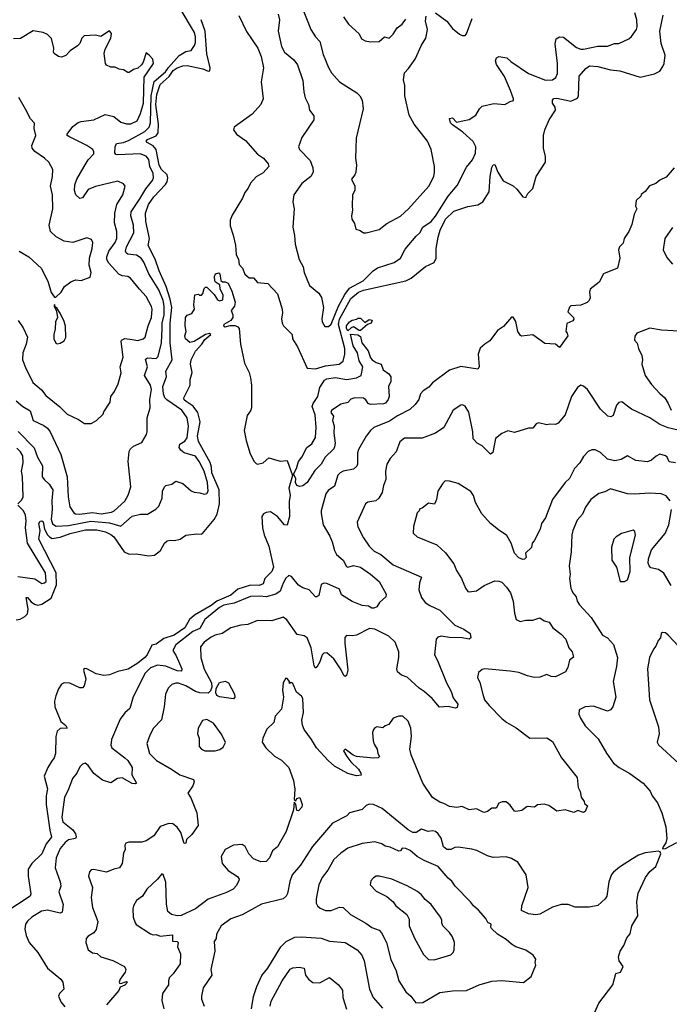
# Model space of a CAD drawing. Extents: x 1678431 to 1860718, y 384618 to 522882.
# Tile 407 of 473: x 1788279 to 1792882, y 464848 to 471826. Entities that reach past the tile are written whole.
import ezdxf

# ---------------------------------------------------------------- set-up
doc = ezdxf.new("R2010")
doc.units = 0

msp = doc.modelspace()

# ---------------------------------------------------------------- linework, layer by layer
at = {"layer": '0CON10XD'}
for points in [[(1790276.5, 471925), (1790342.5, 471755), (1790374.4, 471705), (1790405, 471671.2), (1790428.9, 471578.9), (1790466.4, 471486.4), (1790489.1, 471449.1), (1790545.5, 471385.5), (1790667, 471307), (1790689.2, 471285), (1790705.6, 471255), (1790713.1, 471195), (1790662.5, 470985), (1790658, 470845), (1790666.2, 470795), (1790660, 470745), (1790654.1, 470725.9), (1790630, 470695), (1790653.8, 470645), (1790653.8, 470615), (1790638, 470585), (1790633.8, 470505), (1790638, 470475), (1790630, 470435), (1790632.5, 470412.5), (1790652.3, 470382.3), (1790660.8, 470340.8), (1790692.5, 470332.5), (1790715.9, 470315.9), (1790734.2, 470314.2), (1790825, 470338.6), (1790879.8, 470380.2), (1790976.5, 470433.5), (1791035, 470484.4), (1791178.6, 470645), (1791212.9, 470715), (1791219.4, 470745), (1791218.6, 470785), (1791194.3, 470905), (1791168.6, 470965), (1791074, 471085), (1791038.3, 471148.3), (1791007.5, 471285), (1791009.1, 471359.1), (1790999.1, 471399.1), (1791005, 471450), (1791035, 471480), (1791080.9, 471545), (1791125.3, 471644.7), (1791156.3, 471693.7), (1791160.8, 471719.2), (1791167.7, 471755), (1791155.4, 471815), (1791159.1, 471850.9)], [(1788952.3, 470882.3), (1788956.3, 470925), (1788965, 470948.5), (1789015, 470956.1), (1789055, 470971.2), (1789165, 471033.7), (1789196.5, 471063.5), (1789204.8, 471095.2), (1789209.6, 471285), (1789232, 471388), (1789313.2, 471455), (1789333.1, 471486.9), (1789408.9, 471571.1), (1789455, 471600), (1789495, 471606.9), (1789517.6, 471642.4), (1789524, 471665), (1789525.8, 471705), (1789517.7, 471735), (1789416.7, 471905)], [(1789885, 471741.2), (1789966.9, 471625), (1789990.6, 471565), (1790007.2, 471485), (1789989.1, 471385), (1790003.8, 471265), (1789988.2, 471225), (1789926.4, 471155), (1789798.8, 471065), (1789793.3, 471045), (1789814.4, 471014.4), (1789879.8, 470969.8), (1789965, 470872.5), (1790006.2, 470845), (1790038.8, 470805), (1790043.3, 470785), (1790005, 470740.8), (1789955, 470712), (1789915, 470668), (1789898.8, 470631.2), (1789875, 470600), (1789858.3, 470561.7), (1789785, 470440), (1789770, 470405), (1789770.8, 470365), (1789791.7, 470298.3), (1789808.3, 470228.3), (1789812, 470162), (1789830, 470125), (1789835, 470091.2), (1789858, 470065), (1789875, 470023.3), (1789905, 469996.7), (1789935, 469996.7), (1789965, 469963.3), (1790037.5, 469955), (1790105, 469882.5), (1790139.2, 469775), (1790141.4, 469745), (1790134, 469705), (1790138, 469675), (1790148.8, 469655), (1790208.6, 469595), (1790212, 469565), (1790246.8, 469506.8), (1790315.7, 469355.7), (1790375, 469352), (1790445, 469371.6), (1790543.8, 469385), (1790572.1, 469405), (1790582.6, 469455), (1790583.7, 469495), (1790538.1, 469665), (1790545, 469704.1), (1790625, 469850.8), (1790679.5, 469895), (1790715, 469909.2), (1791015, 469974.7), (1791053.5, 469995), (1791155, 470076.7), (1791215, 470106), (1791230, 470135), (1791230.3, 470205), (1791243.8, 470285), (1791259.4, 470335), (1791297, 470413), (1791355, 470467.6), (1791455, 470501), (1791525, 470513.5), (1791560.9, 470535), (1791604.7, 470605), (1791611.6, 470715), (1791625, 470778.8), (1791635, 470796), (1791645, 470800), (1791667.5, 470745), (1791705, 470684.3), (1791775, 470648.8), (1791801.8, 470625), (1791845, 470569.2), (1791865, 470566.7), (1791880, 470595), (1791915, 470629.2), (1791939.6, 470715), (1792005.7, 470815), (1792005.9, 470855), (1791990.7, 470915), (1791991.5, 471005), (1791999.9, 471045), (1792029.9, 471115), (1792076.5, 471185), (1792074.2, 471205), (1792054.6, 471235), (1792054.8, 471255.2), (1792065, 471266), (1792085, 471268.9), (1792185, 471249.1), (1792230.6, 471269.4), (1792238.5, 471285), (1792244.2, 471425.8), (1792290.8, 471479.2), (1792317.8, 471497.8), (1792375, 471493.3), (1792465, 471469.4), (1792532.2, 471462.2), (1792675, 471418.5), (1792777.2, 471442.8), (1792815, 471462), (1792836.9, 471493.1), (1792846.4, 471515), (1792853.1, 471575), (1792825, 471656.7), (1792814.4, 471745), (1792838.3, 471858.3)], [(1789831.5, 471855), (1789885, 471741.2)], [(1790111.5, 471865), (1790119.7, 471825), (1790109.6, 471745), (1790135, 471636.7), (1790155, 471596), (1790220.7, 471540.7), (1790246.9, 471505), (1790286.2, 471395), (1790291.4, 471315), (1790301.2, 471271.2), (1790326.2, 471225), (1790333.3, 471185), (1790363.6, 471143.6), (1790363.8, 471115), (1790278.9, 470991.1), (1790254.4, 470925), (1790261.4, 470905), (1790336.6, 470826.6), (1790357.3, 470775), (1790359.1, 470745), (1790342.5, 470715), (1790278.8, 470665), (1790220.6, 470585), (1790214.4, 470535), (1790224.2, 470485), (1790214.2, 470354.2), (1790227.3, 470297.3), (1790230.6, 470235), (1790258.6, 470125), (1790288.6, 470075), (1790294.6, 470034.6), (1790332.4, 469942.4), (1790398.2, 469888.2), (1790416.6, 469856.6), (1790432.3, 469785), (1790420, 469705), (1790422.7, 469685), (1790441.8, 469651.8), (1790468, 469652), (1790485, 469667.1), (1790537.8, 469795), (1790581.9, 469878.1), (1790615, 469923.5), (1790713.3, 469975), (1790783.4, 470046.6), (1790813.4, 470066.6), (1790932, 470105), (1790977.8, 470135), (1791009.8, 470200.2), (1791087.6, 470292.4), (1791115, 470316.2), (1791135, 470356), (1791195, 470395.7), (1791225, 470432.9), (1791314.4, 470575.6), (1791379.4, 470650.6), (1791445, 470780), (1791487.8, 470832.2), (1791509.1, 470880.9), (1791512.2, 470925), (1791493.3, 470963.3), (1791418.6, 471028.6), (1791345, 471080.8), (1791332.2, 471095), (1791324.2, 471125.8), (1791345, 471130), (1791375, 471098.8), (1791465, 471117.8), (1791510.7, 471149.3), (1791536.7, 471195), (1791555, 471213.3), (1791638.3, 471231.7), (1791716.1, 471223.9), (1791754.1, 471245.9), (1791778, 471252), (1791779.2, 471265), (1791757.7, 471325), (1791715, 471422), (1791658.2, 471508.2), (1791650.9, 471535), (1791656.7, 471555), (1791675, 471564.6), (1791732, 471555), (1791758.8, 471528.8), (1791885, 471443.3), (1792005, 471397.8), (1792055, 471400), (1792077.1, 471415), (1792090, 471445), (1792088.8, 471515), (1792073.4, 471655), (1792080.6, 471689.4), (1792104.3, 471705), (1792131.4, 471701.4), (1792225, 471629.5), (1792255, 471617.5), (1792275, 471617.3), (1792375, 471638.2), (1792445, 471637.8), (1792493.5, 471656.5), (1792525, 471657.8), (1792595, 471689.2), (1792615, 471706), (1792650.5, 471755), (1792655.5, 471775), (1792651.2, 471825), (1792637.7, 471875)], [(1790573.3, 471845), (1790610, 471795), (1790683.3, 471725), (1790700.3, 471690.3), (1790726.7, 471675), (1790765, 471668.6), (1790825, 471670.8), (1790865, 471703.3), (1790897.5, 471695), (1790925, 471723.3), (1790953.2, 471766.8), (1790988.8, 471795), (1791015, 471830)], [(1791224.4, 471874.4), (1791305.5, 471815.5), (1791345, 471764.2), (1791395, 471722), (1791415, 471712.5), (1791435, 471714), (1791445.6, 471725), (1791484.4, 471835)], [(1788268, 468908), (1788382.2, 468792.2), (1788404, 468725), (1788440.8, 468665), (1788438.9, 468585), (1788453.8, 468563.8), (1788488.6, 468535), (1788514.2, 468495), (1788505.6, 468415), (1788508.4, 468355), (1788502.3, 468285), (1788511.9, 468251.9), (1788537.3, 468237.3), (1788625, 468241.8), (1788782.7, 468272.7), (1788915, 468258.8), (1788994.6, 468235.4), (1789075, 468308), (1789135, 468321.8), (1789185, 468322.2), (1789244, 468356), (1789265, 468379.2), (1789288.5, 468435), (1789291.5, 468485), (1789305.8, 468515), (1789315.6, 468524.4), (1789356.2, 468535), (1789385, 468556), (1789435, 468538), (1789495, 468486.7), (1789515, 468476.7), (1789555, 468473.3), (1789585, 468462.5), (1789605, 468467.5), (1789613.3, 468485), (1789610, 468545), (1789585.3, 468625), (1789551.5, 468695), (1789525, 468732.7), (1789445, 468755.5), (1789421.4, 468775), (1789408.6, 468795), (1789413.5, 468816.5), (1789450.1, 468839.9), (1789465, 468863.1), (1789475.2, 468944.8), (1789465.3, 469005), (1789428.1, 469058.1), (1789320.8, 469130.8), (1789306.7, 469146.7), (1789297.6, 469175), (1789293, 469227), (1789318.6, 469295), (1789315.3, 469335), (1789358.4, 469415), (1789344.6, 469534.6), (1789344.8, 469674.8), (1789356.7, 469785), (1789345.9, 469845.9), (1789317.5, 469935), (1789268.1, 470045), (1789238.5, 470128.5), (1789188.8, 470225), (1789198.5, 470275), (1789173.9, 470395), (1789169.2, 470455), (1789191.2, 470515), (1789229.6, 470570.4), (1789312, 470658), (1789323.3, 470676.7), (1789329.2, 470705), (1789323.1, 470725), (1789284.9, 470764.9), (1789266.1, 470795), (1789246.8, 470906.8), (1789225, 470931.9), (1789181.2, 470955), (1789176.2, 470965), (1789184.6, 470975.4), (1789245, 471002.1), (1789260.9, 471025), (1789263.4, 471085), (1789244.1, 471224.1), (1789249.8, 471295), (1789274.3, 471365.7), (1789338.1, 471421.9), (1789366.2, 471465), (1789395, 471485.6), (1789435, 471498.7), (1789465, 471500.2), (1789577.7, 471477.7), (1789615, 471460.9), (1789627.1, 471462.9), (1789628.9, 471485), (1789604.2, 471584.2), (1789593.3, 471743.3), (1789565.8, 471825.8)], [(1788267.8, 469695), (1788302.4, 469642.4), (1788333.5, 469575), (1788323.8, 469525), (1788300, 469465), (1788299.6, 469415), (1788319.8, 469359.8), (1788373.1, 469255), (1788432.3, 469202.3), (1788465, 469163.1), (1788562.5, 469082.5), (1788615, 469030.8), (1788695, 468992), (1788737, 468963), (1788786.4, 468963.6), (1788824.3, 468985.7), (1788870.7, 469029.3), (1788875, 469047.5), (1788920, 469115), (1788925.8, 469155), (1788950.3, 469189.7), (1788976.7, 469245), (1788997.8, 469322.2), (1788991.5, 469365), (1789012.3, 469435), (1788997.5, 469545), (1789000.8, 469555), (1789025, 469566.2), (1789075, 469558.9), (1789115, 469551.4), (1789155, 469564.2), (1789167.5, 469575), (1789189.6, 469655), (1789213.6, 469715), (1789218.5, 469775), (1789214, 469794), (1789175.6, 469865), (1789126.7, 469915), (1789064.5, 469994.5), (1789046.3, 470006.3), (1789005, 470010), (1788981.5, 470021.5), (1788909.6, 470099.6), (1788896.7, 470125), (1788896.7, 470145), (1788911, 470185), (1788955, 470246.2), (1788967.4, 470275), (1788967.3, 470325), (1788949.7, 470385), (1788952, 470455), (1788967.9, 470515), (1789009.2, 470585), (1789025.8, 470645.8), (1789015, 470663.3), (1788975, 470680.8), (1788815, 470643.8), (1788765, 470622), (1788725, 470562.9), (1788705, 470558.6), (1788677.5, 470585), (1788667.3, 470615), (1788669.2, 470655), (1788684.7, 470695), (1788734.7, 470785.2), (1788765, 470833.1), (1788804, 470875), (1788805, 470890), (1788796.2, 470905), (1788755, 470934.2), (1788627.6, 470997.6), (1788616.2, 471005), (1788614.4, 471015), (1788655, 471068.9), (1788693.5, 471096.5), (1788715.3, 471104.7), (1788803.9, 471116.1), (1788885, 471154.4), (1788945, 471138.6), (1788995, 471099.4), (1789035, 471087.3), (1789066.8, 471086.8), (1789110.6, 471109.4), (1789135, 471160.8), (1789155.5, 471235), (1789161.8, 471418.2), (1789228, 471515), (1789221.2, 471545), (1789197.5, 471575), (1789175, 471590), (1789153.8, 471525), (1789141.2, 471505), (1789115, 471481.2), (1789086.4, 471473.6), (1789055, 471451.2), (1789045, 471451.2), (1789015, 471471.2), (1788984.2, 471474.2), (1788955, 471490), (1788925, 471490), (1788893.9, 471503.9), (1788886.7, 471515), (1788878, 471585), (1788885, 471617.5), (1788925.8, 471695), (1788928.3, 471728.3), (1788915, 471747.5), (1788855, 471706.7), (1788815, 471715.8), (1788735, 471710.8), (1788718.8, 471695), (1788705, 471657.5), (1788689.3, 471640.7), (1788636.2, 471605), (1788605, 471570.8), (1788575, 471559.2), (1788555, 471564), (1788524.2, 471585), (1788517.5, 471595), (1788520.8, 471625), (1788505, 471693.3), (1788475, 471721.2), (1788445, 471734), (1788375, 471746), (1788285, 471692.9), (1788235, 471689.2)], [(1788535, 469860), (1788572.5, 469895), (1788596.7, 469935), (1788641.7, 469968.3), (1788675, 469982.5), (1788715, 469977.5), (1788778.8, 470001.2), (1788786.5, 470035), (1788770.4, 470085), (1788773.1, 470135), (1788793.6, 470205), (1788796.7, 470246.7), (1788786.8, 470266.8), (1788755, 470278.6), (1788655, 470245.7), (1788595, 470256.9), (1788537.3, 470287.3), (1788496, 470325), (1788488.3, 470368.3), (1788514.4, 470485), (1788510.9, 470585), (1788497.3, 470645), (1788512.5, 470715), (1788514.3, 470765), (1788486, 470816), (1788455.3, 470845.2), (1788385, 470892.2), (1788367.5, 470915), (1788365.5, 470935), (1788393.3, 471005), (1788381.2, 471055), (1788383, 471093), (1788355, 471122.5), (1788320.8, 471190.8), (1788273.3, 471275)], [(1788254.5, 469125), (1788300.8, 469085), (1788353.5, 469053.5), (1788375, 468984.2), (1788450.2, 468950.2), (1788475, 468930), (1788493.7, 468903.7), (1788570.4, 468745), (1788615.4, 468585), (1788621.8, 468445), (1788635, 468373.8), (1788661.5, 468331.5), (1788675, 468324.1), (1788702.4, 468322.4), (1788795, 468333), (1788855.8, 468324.2), (1788929.2, 468335), (1788948.5, 468345), (1789025, 468413.3), (1789048.5, 468455), (1789065.6, 468515), (1789047.8, 468695), (1789054.4, 468765.6), (1789063.8, 468785), (1789085, 468804), (1789145, 468830), (1789178, 468885), (1789182.9, 468905), (1789182.5, 469005), (1789204.4, 469075), (1789201.8, 469135), (1789212.3, 469205), (1789204.7, 469235), (1789164.1, 469305), (1789184.8, 469365), (1789171.1, 469418.9), (1789185, 469430), (1789245, 469424.6), (1789261.3, 469438.7), (1789282.8, 469535), (1789288, 469635), (1789288.3, 469675), (1789302, 469735), (1789303.6, 469795), (1789295, 469836.4), (1789265, 469911.8), (1789194.7, 470025), (1789158.3, 470108.3), (1789139.2, 470135), (1789106.6, 470156.6), (1789044.2, 470165), (1789033.1, 470173.1), (1789029.2, 470185), (1789035.3, 470215), (1789087.2, 470315), (1789085, 470370), (1789066.7, 470436.7), (1789068.8, 470465), (1789130.8, 470555), (1789171.9, 470628.1), (1789220.6, 470685), (1789226.9, 470705), (1789223.7, 470735), (1789201.7, 470785), (1789193.1, 470835), (1789175, 470858), (1789132.5, 470875), (1788975, 470868.2), (1788961.2, 470871.2), (1788952.3, 470882.3)], [(1792916.7, 470775), (1792860.5, 470709.5), (1792815, 470688.8), (1792786.7, 470665), (1792740.8, 470649.2), (1792711.7, 470608.3), (1792683.6, 470586.4), (1792680, 470575), (1792647.5, 470545), (1792643.3, 470505), (1792652.5, 470485), (1792632, 470448), (1792617.5, 470375), (1792596.2, 470325), (1792563.3, 470275), (1792555, 470242.5), (1792530, 470215), (1792522.5, 470195), (1792531.2, 470135), (1792516, 470065), (1792415, 470023.8), (1792385, 469966.2), (1792321.2, 469915), (1792316, 469895), (1792322, 469855), (1792314.3, 469835.7), (1792299.1, 469820.9), (1792255, 469801.4), (1792185, 469797.1), (1792175, 469788.8), (1792163.8, 469755), (1792203.8, 469715), (1792206.1, 469703.9), (1792199.3, 469690.7), (1792156.4, 469673.6), (1792150, 469615), (1792158.8, 469605), (1792162, 469585), (1792105, 469503.3), (1792075, 469526.2), (1791999.7, 469529.7), (1791915, 469592), (1791835, 469582.5), (1791826.7, 469586.7), (1791808.6, 469615), (1791795, 469686.2), (1791775, 469716.7), (1791765, 469717.5), (1791707.7, 469652.3), (1791665, 469622.5), (1791610.9, 469549.1), (1791575, 469526.7), (1791543, 469497), (1791528, 469455), (1791533.9, 469366.1), (1791525, 469350), (1791405, 469368.6), (1791325, 469342.9), (1791205, 469252.7), (1791178.3, 469221.7), (1791137.8, 469195), (1791120, 469175), (1791106.2, 469133.8), (1791081.9, 469098.1), (1791043.2, 469063.2), (1790955, 469017.1), (1790899.9, 468980.1), (1790788.1, 468935), (1790763.6, 468915), (1790733.8, 468875), (1790679.5, 468780.5), (1790673.3, 468755), (1790673.8, 468676.2), (1790668.5, 468661.5), (1790645, 468640.5), (1790571.2, 468625), (1790550, 468615), (1790532.6, 468597.4), (1790510.5, 468519.5), (1790465, 468488.8), (1790448, 468465), (1790416.2, 468345), (1790414.6, 468325), (1790429.2, 468245), (1790477.1, 468165), (1790494.3, 468125), (1790508.6, 468065), (1790524, 468035), (1790572, 467995), (1790595, 467950.8), (1790605, 467946.9), (1790645, 467957.4), (1790695, 467945.8), (1790765.1, 467895.1), (1790826.6, 467845), (1790875.9, 467754.1), (1790873.8, 467736.2), (1790827.5, 467695), (1790810, 467665), (1790787.5, 467655), (1790775, 467655.7), (1790750.2, 467670.2), (1790705, 467673.7), (1790635, 467703.3), (1790559.8, 467749.8), (1790545, 467790.6), (1790455, 467830.4), (1790435, 467831.5), (1790415, 467822.5), (1790398.1, 467745), (1790385.4, 467734.6), (1790374.5, 467734.5), (1790331.2, 467785), (1790285, 467799.2), (1790255, 467818.1), (1790205, 467878.9), (1790185, 467885.6), (1790165, 467868.1), (1790145, 467832.9), (1790125.3, 467775), (1790095, 467754), (1790025, 467736.2), (1789981.3, 467741.3), (1789915, 467738.6), (1789799, 467691), (1789724.5, 467675.5), (1789695, 467659.8), (1789590.6, 467575), (1789555, 467510.9), (1789505, 467490.2), (1789385.4, 467395), (1789364.4, 467355), (1789387.4, 467317.4), (1789427.3, 467225), (1789425, 467208), (1789395, 467210.2), (1789315, 467244.4), (1789255, 467250.2), (1789205, 467231.6), (1789166.9, 467195), (1789082.4, 467027.6), (1789060, 466945), (1789025, 466914.3), (1788990.7, 466869.3), (1788928.5, 466725), (1788923.8, 466685), (1788931.1, 466665), (1789023.9, 466595), (1789044.1, 466575), (1789076.5, 466525), (1789073.8, 466475), (1789106.7, 466415), (1789100, 466410), (1789075, 466412.5), (1789005, 466451.9), (1788972.4, 466447.6), (1788925, 466418), (1788865, 466436.5), (1788804, 466484), (1788765, 466540), (1788743.9, 466556.1), (1788725, 466550), (1788705, 466530), (1788682.9, 466485), (1788652, 466448), (1788622.3, 466365), (1788596.9, 466315), (1788576.9, 466175), (1788585, 466140), (1788655.4, 466085), (1788675, 466055.6), (1788679.4, 466035), (1788675, 466024), (1788625, 466014.6), (1788600, 465995), (1788565, 465952.5), (1788537.8, 465885), (1788529.5, 465815), (1788565.5, 465715)], [(1792905, 470352), (1792851.2, 470275), (1792838, 470195), (1792865, 470141.2), (1792905, 470094)], [(1788274, 470185), (1788344.3, 470144.3), (1788432.3, 470062.3), (1788480, 469965), (1788502.3, 469892.3), (1788525, 469860), (1788535, 469860)], [(1788255, 467571.8), (1788282.6, 467577.4), (1788315, 467595.5), (1788333.8, 467615), (1788339.2, 467649.2), (1788325, 467730), (1788335, 467730.5), (1788360.3, 467700.3), (1788383.7, 467683.7), (1788407.4, 467677.4), (1788435, 467683), (1788501.4, 467725), (1788540.2, 467819.8), (1788536.2, 467905), (1788415.4, 468145), (1788424.6, 468205), (1788415.3, 468254.7), (1788425, 468272.2), (1788435, 468274.6), (1788446, 468266), (1788454.7, 468215), (1788475, 468175.4), (1788489.7, 468159.7), (1788509.8, 468149.8), (1788565, 468159.4), (1788637.5, 468185), (1788745, 468210.4), (1788825, 468211.3), (1788886.6, 468196.6), (1788925, 468177.9), (1788945, 468160.6), (1789018.7, 468055), (1789055, 468038.3), (1789105, 468040.4), (1789194.1, 468025.9), (1789235, 468031.5), (1789277.1, 468065), (1789304.5, 468115.5), (1789325, 468133.1), (1789345, 468137.8), (1789375, 468134.4), (1789415, 468143.8), (1789455, 468172), (1789533, 468183), (1789565, 468180), (1789573.8, 468185), (1789656.9, 468283.1), (1789679.1, 468320.9), (1789695.2, 468394.8), (1789693, 468495), (1789641.3, 468615), (1789639, 468655), (1789628.5, 468688.5), (1789545, 468836.2), (1789538.8, 468875), (1789556.9, 468975), (1789541, 469041), (1789507.5, 469087.5), (1789459.5, 469119.5), (1789445, 469131.2), (1789441.4, 469145), (1789485.8, 469235), (1789487.5, 469275), (1789500, 469325), (1789488.6, 469385), (1789494, 469415), (1789525, 469477.1), (1789569.2, 469525), (1789590.7, 469559.3), (1789632.5, 469595), (1789625, 469602.5), (1789595, 469595.8), (1789515, 469544), (1789485, 469537.5), (1789453.8, 469565), (1789450, 469585), (1789458, 469615), (1789451.2, 469655), (1789453.9, 469716.1), (1789465, 469732.5), (1789497.7, 469742.3), (1789517.5, 469775), (1789512.5, 469805), (1789520, 469875), (1789545, 469880), (1789553, 469873), (1789567, 469873), (1789577.5, 469885), (1789585, 469920), (1789595, 469930), (1789605, 469930), (1789657.7, 469877.7), (1789680.7, 469840.7), (1789695, 469832.5), (1789719.3, 469840.7), (1789720.8, 469875), (1789700, 469915), (1789697, 469947), (1789667.5, 469965), (1789662.5, 469975), (1789660, 470005), (1789667.5, 470025), (1789690.7, 470030.7), (1789696.7, 470025), (1789705, 469977.5), (1789715, 469967.5), (1789735, 469967.5), (1789755, 469957.5), (1789782.3, 469902.3), (1789805.4, 469824.6), (1789800.6, 469795), (1789776.7, 469765), (1789788.8, 469735), (1789788.8, 469715), (1789776.2, 469695), (1789725, 469665.7), (1789723.1, 469655), (1789735, 469650), (1789771.2, 469658.8), (1789805, 469658.1), (1789825, 469650), (1789835, 469636.7), (1789842.7, 469525), (1789872.4, 469392.4), (1789905, 469326.2), (1789915, 469287.5), (1789921.5, 469235), (1789921.6, 469075), (1789915, 469053.5), (1789890.4, 469019.6), (1789870, 468915), (1789882.7, 468842.7), (1789909.5, 468755), (1789938.1, 468698.1), (1789955, 468679.4), (1789965, 468676.5), (1790004.4, 468685.6), (1790045, 468720), (1790125, 468696.2), (1790175, 468702.5), (1790212.7, 468595), (1790185.7, 468505.7), (1790195.4, 468455.4), (1790188.3, 468411.7), (1790191.5, 468305), (1790175, 468242.5), (1790155, 468246), (1790105.3, 468305.3), (1790055, 468337.1), (1790025, 468334.3), (1790007.4, 468322.6), (1789995.8, 468305), (1789999.2, 468225), (1790010.6, 468175), (1790045.5, 468095), (1790076.4, 467945), (1790065, 467915.6), (1790016.7, 467865), (1790005, 467827.1), (1789975, 467816.9), (1789915, 467818.4), (1789825, 467791), (1789775, 467747.2), (1789675.3, 467704.7), (1789635, 467673.8), (1789517.3, 467605), (1789483.1, 467575), (1789449.8, 467515), (1789374, 467464), (1789299.4, 467440.6), (1789245, 467399.1), (1789215, 467393.3), (1789181.9, 467325), (1789165.5, 467305), (1789116.6, 467265), (1789047.6, 467222.4), (1788975, 467206.9), (1788915, 467183.2), (1788875, 467178.3), (1788820.5, 467190.5), (1788755, 467225.7), (1788735, 467226.7), (1788731.2, 467215), (1788747.5, 467155), (1788736.2, 467105), (1788725, 467090), (1788705, 467090), (1788635, 467122.9), (1788595, 467125.8), (1788575, 467115.8), (1788555, 467084), (1788536.1, 467035), (1788526.4, 466995), (1788528.5, 466955), (1788571.1, 466851.1), (1788605, 466824.4), (1788615.7, 466805), (1788565, 466801.4), (1788545.5, 466784.5), (1788535.4, 466745), (1788533.5, 466625), (1788523.5, 466595), (1788505, 466567.8), (1788478.2, 466525), (1788452.9, 466465), (1788476, 466376), (1788467.2, 466325), (1788467.4, 466265), (1788491.8, 466081.8), (1788505, 466032), (1788466.2, 465985), (1788434.7, 465915.3), (1788364.1, 465845.9), (1788340, 465805), (1788339.4, 465755), (1788358.3, 465631.7), (1788354.2, 465615), (1788173.1, 465495)], [(1788545, 469527.5), (1788565, 469532.5), (1788595, 469550), (1788606.4, 469573.6), (1788603.6, 469653.6), (1788595, 469687.5), (1788565.7, 469745.7), (1788545, 469780), (1788530, 469790), (1788525, 469807.5), (1788523.3, 469795), (1788540, 469760), (1788547.5, 469715), (1788532.5, 469685), (1788530, 469635), (1788520, 469595), (1788521.2, 469565), (1788535, 469533.3), (1788545, 469527.5)], [(1790605, 469620), (1790595, 469637.5), (1790594.1, 469655), (1790615, 469683.3), (1790635, 469696.7), (1790667, 469703), (1790675, 469710), (1790695, 469710), (1790725, 469678.8), (1790755, 469700), (1790776.1, 469696.1), (1790770, 469675), (1790743.6, 469666.4), (1790695, 469623.3), (1790685, 469622.5), (1790645, 469648), (1790627.7, 469642.3), (1790605, 469620)], [(1793035, 469613.8), (1792825.9, 469625.9), (1792745, 469638.8), (1792652.5, 469605), (1792637.5, 469582.5), (1792636.7, 469555), (1792655, 469532.5), (1792664, 469495), (1792687.5, 469445), (1792691.4, 469415), (1792687.1, 469385), (1792711.4, 469305), (1792755, 469240), (1792815, 469177.5), (1792850, 469145), (1792875, 469106.7), (1792895, 469058.8)], [(1790265, 468518.1), (1790242.9, 468525), (1790233.6, 468545), (1790235.4, 468575), (1790219.4, 468605), (1790241.2, 468645), (1790254.6, 468695.4), (1790278.5, 468725), (1790314.2, 468795), (1790349.3, 468820.7), (1790376.1, 468863.9), (1790379.2, 468935), (1790373.1, 469025), (1790351.8, 469085), (1790357.5, 469105), (1790391.9, 469155), (1790405, 469220), (1790439.7, 469270.3), (1790455, 469280), (1790515, 469290), (1790596.1, 469276.1), (1790665, 469287.5), (1790698.8, 469305), (1790710, 469365), (1790685, 469407.5), (1790673.6, 469463.6), (1790642.9, 469515), (1790623.3, 469596.7), (1790675, 469593.3), (1790695, 469580), (1790704.3, 469535), (1790747.8, 469477.8), (1790765, 469430), (1790775.7, 469415.7), (1790805, 469396.7), (1790840, 469385), (1790854, 469344), (1790895, 469316.2), (1790908.6, 469295), (1790908.3, 469261.7), (1790893.3, 469225), (1790896, 469155), (1790890, 469135), (1790870.8, 469109.2), (1790856.8, 469103.2), (1790765, 469098.1), (1790748, 469105), (1790731.5, 469131.5), (1790715, 469142.9), (1790654.6, 469145.4), (1790624.4, 469135.6), (1790605, 469113.8), (1790555, 469101.2), (1790487.5, 469055), (1790483, 469043), (1790503.3, 469015), (1790496, 468985), (1790507.4, 468947.4), (1790503.9, 468895), (1790513.8, 468825), (1790510.6, 468799.4), (1790504.3, 468785), (1790444.3, 468725.7), (1790414.1, 468675), (1790369.2, 468630.8), (1790315, 468545.7), (1790285, 468522.5), (1790265, 468518.1)], [(1793015, 468900), (1792875, 468932.1), (1792815, 468957.5), (1792743.9, 469003.9), (1792615.4, 469065.4), (1792545, 469118), (1792525, 469113.8), (1792506.8, 469093.2), (1792485, 469020), (1792467.7, 469012.3), (1792447.5, 469015), (1792395, 469066.2), (1792302.5, 469205), (1792275, 469229.2), (1792255, 469236), (1792232.1, 469217.9), (1792190, 469155), (1792144.2, 469025.8), (1792095, 468966.2), (1792075, 468957.5), (1792035, 468960), (1792015, 468953.8), (1791955, 468968.8), (1791938.8, 468961.2), (1791915, 468931.2), (1791885, 468930), (1791785, 468900), (1791737, 468913), (1791695, 468893.3), (1791651.7, 468858.3), (1791631.4, 468758.6), (1791615, 468746), (1791555, 468806), (1791521.2, 468825), (1791492.5, 468855), (1791490.6, 468905), (1791462.5, 469045), (1791435, 469085.8), (1791415.6, 469095.6), (1791405, 469094.2), (1791350.6, 469059.4), (1791283.3, 468936.7), (1791226.2, 468895), (1791130.7, 468859.3), (1791005, 468861.1), (1790972.5, 468835), (1790946.4, 468763.6), (1790903.6, 468716.4), (1790880, 468675), (1790870.5, 468625), (1790873.2, 468566.8), (1790856, 468525), (1790846.9, 468475), (1790824, 468435), (1790803, 468417), (1790745, 468407.5), (1790728.8, 468395), (1790671.2, 468265), (1790675, 468232), (1790714.7, 468154.7), (1790755.8, 468095.8), (1790789.6, 468059.6), (1790838, 468035), (1790925, 467962.9), (1791125.4, 467875.4), (1791112.9, 467835), (1791107.1, 467785), (1791125, 467730), (1791152, 467695), (1791185, 467673.3), (1791255, 467641.9), (1791362, 467535), (1791425, 467505.8), (1791471.2, 467475), (1791476, 467445), (1791465, 467436.2), (1791415, 467444.4), (1791325, 467446.7), (1791265, 467457.8), (1791241.3, 467448.7), (1791230, 467435), (1791218.1, 467325), (1791240, 467285), (1791303.5, 467125), (1791337.5, 467065), (1791349.4, 467019.4), (1791384.2, 466975), (1791378, 466952), (1791365, 466946.7), (1791315, 466959.2), (1791253, 466953), (1791202, 467015), (1791145.8, 467065), (1791109.1, 467089.1), (1791025, 467165.7), (1790985, 467180.8), (1790955, 467203.8), (1790951.4, 467225), (1790966.2, 467305), (1790965.4, 467345), (1790939.2, 467415), (1790895, 467457.3), (1790795, 467507.3), (1790758.7, 467511.3), (1790665, 467462.9), (1790635, 467458), (1790595, 467462.5), (1790583.6, 467446.4), (1790583.2, 467406.8), (1790604.2, 467215.8), (1790595, 467177.5), (1790585, 467170), (1790575, 467177.5), (1790557.8, 467217.8), (1790505.5, 467295), (1790455, 467339.4), (1790435, 467337.1), (1790421.4, 467325), (1790405.5, 467274.5), (1790385, 467236.7), (1790375, 467230), (1790365, 467247.5), (1790344.2, 467375), (1790315, 467444.3), (1790295, 467459.4), (1790245, 467468.6), (1790171.7, 467571.7), (1790145, 467590.9), (1790065, 467565.7), (1789965, 467566.7), (1789895, 467540.6), (1789845, 467535.6), (1789775, 467516.2), (1789714, 467476), (1789665, 467463.8), (1789635, 467448.8), (1789585, 467413.5), (1789559.1, 467380.9), (1789561.5, 467305), (1789585, 467223.8), (1789637.2, 467127.2), (1789640.5, 467095), (1789631.2, 467068.8), (1789615, 467052.6), (1789555, 467054.8), (1789525, 467064.3), (1789455, 467106), (1789405, 467122.9), (1789385, 467124.5), (1789356.2, 467113.8), (1789331.5, 467088.5), (1789311.1, 467045), (1789303.8, 466955), (1789284.3, 466865), (1789226.9, 466805), (1789200.6, 466755), (1789180.6, 466695), (1789198.1, 466625), (1789247.8, 466575), (1789355, 466515.4), (1789413.1, 466473.1), (1789510.3, 466440.3), (1789514.3, 466425), (1789505.8, 466395), (1789470.6, 466345), (1789491.1, 466311.1), (1789533.7, 466205), (1789542.5, 466115), (1789498.6, 466051.4), (1789460, 466015), (1789455, 465990), (1789445, 465987.5), (1789420.6, 466065), (1789395, 466104.4), (1789365, 466126.5), (1789335, 466129.6), (1789275, 466107.8), (1789228.3, 466041.7), (1789175, 466006.4), (1789145, 465997.9), (1789052.7, 465997.3), (1789030.7, 465989.3), (1789023.3, 465976.7), (1789026.2, 465945), (1789015, 465920), (1789005.8, 465845), (1788985, 465816.2), (1788945, 465806.2), (1788895, 465784.2), (1788805, 465803.3), (1788785, 465800), (1788772.7, 465787.3), (1788767.5, 465755), (1788794.4, 465675), (1788785.6, 465605), (1788794.4, 465535), (1788831.9, 465435), (1788821.1, 465378.9), (1788805, 465354.2), (1788765, 465331.2), (1788750, 465315), (1788746.4, 465286.4), (1788763.3, 465235), (1788795, 465213.3), (1788828.3, 465208.3), (1788855, 465184.3), (1788937.8, 465157.8), (1789022.5, 465115), (1789030.9, 465095), (1789027.3, 465075), (1788990, 465025), (1788984.1, 465004.1), (1788987, 464997), (1788995, 464996.2), (1789035, 465010), (1789043.3, 465005), (1789025, 464984), (1788991.2, 464968.8), (1788981.2, 464945), (1788895, 464843.3)], [(1788266.5, 468395), (1788295, 468422.1), (1788303.8, 468445), (1788297.9, 468587.9), (1788291.2, 468625), (1788303.1, 468685), (1788300.8, 468735), (1788285, 468763.3), (1788258.4, 468788.4)], [(1792925, 468684.4), (1792881.9, 468691.9), (1792867.5, 468725), (1792855, 468735.8), (1792815, 468746), (1792787.9, 468732.1), (1792756.2, 468705), (1792728.8, 468691.2), (1792645, 468702.9), (1792585, 468735.8), (1792541.7, 468708.3), (1792495, 468700), (1792445, 468710), (1792395, 468759.2), (1792357, 468777), (1792332.1, 468777.9), (1792308, 468765), (1792275, 468731.2), (1792249.2, 468685), (1792210.6, 468645), (1792174.3, 468575), (1792145, 468545.8), (1792055.3, 468424.7), (1792003.9, 468296.1), (1791977.5, 468255), (1791967.1, 468215), (1791925, 468132.5), (1791910, 468115), (1791905.9, 468084.1), (1791863.3, 468045), (1791866.7, 468015), (1791855, 468003.3), (1791845, 468000), (1791815, 468012.5), (1791784, 468044), (1791760.8, 468115), (1791730.6, 468170.6), (1791670.7, 468210.7), (1791616.2, 468256.2), (1791552.6, 468322.6), (1791508, 468405), (1791494.6, 468454.6), (1791475, 468482), (1791385, 468538.8), (1791325, 468556.2), (1791295, 468556.7), (1791275, 468537.5), (1791242.5, 468485), (1791232.5, 468425), (1791218.3, 468391.7), (1791175, 468400), (1791130, 468365), (1791115, 468360), (1791110, 468345), (1791095, 468330), (1791068.8, 468235), (1791066.4, 468186.4), (1791095, 468160), (1791233.8, 468105), (1791296.3, 468046.3), (1791355, 467968.8), (1791375, 467921.2), (1791410, 467865), (1791437.3, 467797.3), (1791455, 467773.3), (1791465, 467770), (1791515, 467778.8), (1791570, 467815), (1791645, 467848.6), (1791675, 467847.5), (1791695, 467840), (1791728, 467805), (1791755.8, 467765), (1791775.5, 467705.5), (1791785, 467620), (1791796.7, 467575), (1791825, 467561.2), (1791865, 467571.2), (1791915, 467571.2), (1791965, 467586.7), (1791995, 467566.2), (1792030, 467555), (1792056.7, 467515), (1792115, 467471.2), (1792150, 467435), (1792169.2, 467375), (1792194.2, 467345), (1792202.5, 467307.5), (1792173.9, 467286.1), (1792164.1, 467235.9), (1792145.7, 467204.3), (1792075, 467168.8), (1792045, 467172), (1792015, 467184.2), (1791965, 467166.7), (1791925, 467164.6), (1791876.2, 467175), (1791815, 467198.2), (1791755, 467208.2), (1791575, 467224.2), (1791555, 467220), (1791530.3, 467199.7), (1791522.9, 467165), (1791539.3, 467129.3), (1791560.5, 467045), (1791573.5, 467005), (1791605, 466965.7), (1791695, 466872.2), (1791730.6, 466845), (1791797.4, 466807.4), (1791895, 466734.6), (1792015, 466737.1), (1792055, 466710), (1792119.2, 466595), (1792228.8, 466455), (1792236.7, 466385), (1792250, 466355), (1792256.7, 466315), (1792280, 466285), (1792281.7, 466271.7), (1792302.5, 466255), (1792286.1, 466213.9), (1792275, 466207.5), (1792235, 466222.5), (1792205, 466207.5), (1792145, 466226.7), (1792085, 466216.7), (1792027.7, 466257.7), (1791995, 466266.7), (1791948.3, 466261.7), (1791926.1, 466243.9), (1791875, 466248.8), (1791838.1, 466221.9), (1791795, 466214.2), (1791785, 466216.7), (1791755, 466260), (1791725, 466282.5), (1791697, 466283), (1791675, 466273.3), (1791655, 466237.5), (1791625, 466237.5), (1791595, 466213.8), (1791568.3, 466208.3), (1791515, 466233.3), (1791465, 466226.7), (1791415, 466250), (1791375, 466242), (1791325, 466248.8), (1791285, 466272), (1791255, 466280.8), (1791204.6, 466314.6), (1791136.5, 466415), (1791053.3, 466615), (1791042.7, 466655), (1791054.4, 466745), (1791050.8, 466805), (1791032, 466855), (1790995, 466888.8), (1790965, 466888.8), (1790925, 466876.2), (1790895, 466830), (1790868.3, 466821.7), (1790851.7, 466808.3), (1790810, 466815), (1790795, 466807.5), (1790786.7, 466795), (1790780, 466775), (1790784.1, 466714.1), (1790790.5, 466690.5), (1790812, 466655), (1790816.7, 466625), (1790827.5, 466605), (1790820, 466595), (1790785, 466592.5), (1790664.5, 466604.5), (1790643.1, 466613.1), (1790586.1, 466656.1)], [(1792887.8, 468415), (1792860.2, 468450.2), (1792825.4, 468465.4), (1792745, 468470.5), (1792635, 468462.1), (1792585, 468465.4), (1792465, 468501.4), (1792425, 468479.4), (1792382.6, 468467.4), (1792327.1, 468425), (1792288.9, 468371.1), (1792268.1, 468321.9), (1792230, 468280), (1792197.8, 468205), (1792191.9, 468175), (1792187.8, 468055), (1792173.1, 467955), (1792178.8, 467895), (1792175.5, 467865), (1792185, 467797.5), (1792199.2, 467765), (1792222.9, 467735), (1792230, 467705), (1792245, 467678), (1792329.1, 467589.1), (1792408.6, 467465), (1792445, 467444.2), (1792487.2, 467397.2), (1792515.5, 467305), (1792508.3, 467241.7), (1792484.4, 467135), (1792503.5, 467025), (1792482.5, 466955), (1792465, 466934), (1792445, 466925.8), (1792345, 466960), (1792285, 466956), (1792242.5, 466935), (1792241.2, 466905), (1792252, 466875), (1792285, 466821.2), (1792379.1, 466729.1), (1792437.2, 466627.2), (1792487.4, 466557.4), (1792525.8, 466525), (1792602.9, 466482.9), (1792696, 466415), (1792747.2, 466357.2), (1792760.8, 466325), (1792799.2, 466275), (1792829.2, 466205), (1792857.5, 466105), (1792863.9, 466023.9), (1792857.7, 465992.3), (1792837.5, 465965), (1792835, 465950), (1792855, 465952.5), (1792935, 465994)], [(1788265, 467878.5), (1788385, 467862.9), (1788435, 467831.2), (1788455, 467834), (1788465.8, 467845), (1788462.9, 467905), (1788334.8, 468115), (1788319.5, 468225), (1788325.2, 468275), (1788321, 468315), (1788305.3, 468345), (1788266.4, 468385)], [(1792895, 467815.7), (1792844.1, 467904.1), (1792805, 467928.8), (1792751.4, 467941.4), (1792739.6, 467955), (1792733.5, 467975), (1792734.1, 468005), (1792755, 468067.5), (1792851.8, 468185), (1792878.8, 468245), (1792898.8, 468355)], [(1792565, 467843.3), (1792586.2, 467855), (1792604.3, 467915.7), (1792602.5, 468015), (1792643.2, 468173.2), (1792638.1, 468198.1), (1792625, 468208.8), (1792544.5, 468185.5), (1792505, 468161.2), (1792490, 468145), (1792473.3, 468086.7), (1792475.8, 467995), (1792508.8, 467945), (1792533.9, 467843.9), (1792565, 467843.3)], [(1792947.1, 467385), (1792873.8, 467465), (1792855, 467480), (1792835, 467483.3), (1792824.2, 467475.8), (1792820, 467445), (1792803.4, 467426.6), (1792785.8, 467385), (1792769.2, 467365), (1792742.9, 467305), (1792726.9, 467225), (1792741.9, 467005), (1792806, 466815), (1792810, 466765), (1792796.7, 466705), (1792805, 466687.5), (1792950, 466555)], [(1790586.1, 466656.1), (1790574, 466645), (1790596, 466605), (1790625, 466566), (1790679.2, 466515), (1790696.2, 466485), (1790698.3, 466471.7), (1790665, 466468.1), (1790605, 466484.6), (1790510.8, 466535), (1790464.7, 466575), (1790381.2, 466665), (1790345.6, 466725.6), (1790293.8, 466795), (1790281.8, 466825), (1790277.3, 466862.7), (1790289.6, 466915), (1790285, 467015.8), (1790275, 467032.2), (1790240.3, 467060.3), (1790215, 467122.5), (1790202.5, 467127.5), (1790191.7, 467121.7), (1790190, 467135), (1790175, 467157.5), (1790165, 467160), (1790146.7, 467125), (1790141.2, 467075), (1790149.2, 467025), (1790135, 466940), (1790089.5, 466890.5), (1790078.8, 466845), (1790031.2, 466798.8), (1790002, 466735), (1789996.7, 466705), (1790023.3, 466665), (1790085, 466606.7), (1790135, 466577.5), (1790185, 466526.2), (1790220, 466435), (1790228.3, 466371.7), (1790225, 466300), (1790235, 466290), (1790243.9, 466306.1), (1790265, 466312.5), (1790281.2, 466265), (1790278, 466245), (1790255, 466219.2), (1790241.7, 466221.7), (1790235.7, 466265.7), (1790225, 466280), (1790220, 466225), (1790166.5, 466073.5), (1790105.6, 465965), (1790071.4, 465935), (1790048.6, 465885), (1790025, 465859.4), (1789988.1, 465858.1), (1789935, 465878), (1789902.9, 465915), (1789877.4, 465967.4), (1789855, 465980.8), (1789793.3, 465975), (1789735, 465943.8), (1789706, 465895), (1789712.5, 465845), (1789755, 465796.2), (1789822.9, 465752.9), (1789833.3, 465735), (1789831.2, 465725), (1789815, 465690), (1789791.2, 465665), (1789745, 465639.4), (1789615, 465592.2), (1789525, 465523.5), (1789422.7, 465477.3), (1789395, 465474.2), (1789355, 465483.8), (1789328, 465505), (1789318.3, 465558.3), (1789314.3, 465714.3), (1789295, 465767.5), (1789285, 465772.5), (1789256.2, 465735), (1789178.9, 465665), (1789150, 465615), (1789107.4, 465582.6), (1789084.6, 465545.4), (1789080, 465525), (1789083.1, 465465), (1789096.2, 465425), (1789105, 465413.8), (1789205, 465346.7), (1789225, 465340), (1789245, 465343.3), (1789275, 465330), (1789360.7, 465340.7), (1789361.2, 465295), (1789395, 465293.8), (1789400.8, 465285), (1789398.1, 465255), (1789418.6, 465205), (1789415.5, 465134.5), (1789367.1, 465065), (1789338.9, 465035), (1789332.2, 465015), (1789332.5, 464985), (1789291.9, 464925), (1789285.7, 464875), (1789299.2, 464815)], [(1789795, 467013.6), (1789695, 467026.8), (1789676.1, 467036.1), (1789668.9, 467055), (1789671.8, 467085), (1789695, 467129.1), (1789735, 467137.8), (1789758.2, 467125), (1789801.5, 467045), (1789804.2, 467025), (1789795, 467013.6)], [(1789665, 466644.3), (1789696.8, 466653.2), (1789719.7, 466670.3), (1789736.4, 466703.6), (1789733.3, 466715), (1789706, 466765), (1789651.2, 466841.2), (1789605, 466865.8), (1789575, 466860), (1789542.5, 466805), (1789540, 466765), (1789550, 466735), (1789550, 466675), (1789567, 466657), (1789590, 466645), (1789665, 466644.3)], [(1792345, 464770), (1792383.7, 464856.3), (1792482, 464985), (1792504.2, 465065.8), (1792536, 465075), (1792556.2, 465115), (1792528, 465155), (1792522, 465185), (1792534.2, 465225), (1792560, 465265), (1792581.7, 465318.3), (1792605, 465347.5), (1792616.2, 465405), (1792660, 465475), (1792652.2, 465575), (1792662.5, 465635), (1792713, 465747), (1792745, 465790), (1792787.1, 465825), (1792822.5, 465915), (1792818.3, 465928.3), (1792805, 465932.5), (1792710.5, 465920.5), (1792665, 465904.3), (1792620.7, 465879.3), (1792529.3, 465820.7), (1792486, 465785), (1792473.2, 465766.8), (1792454, 465715), (1792438.8, 465615), (1792426.7, 465595), (1792375, 465548.8), (1792315, 465536), (1792244.3, 465535.7), (1792215, 465537.1), (1792165, 465554.3), (1792115, 465555.6), (1792054.6, 465535.4), (1791965, 465485.6), (1791935, 465481.5), (1791885, 465488.6), (1791835, 465513.3), (1791837.5, 465545), (1791882.5, 465675), (1791867.1, 465765), (1791808, 465855), (1791765, 465880.8), (1791725, 465893.8), (1791635, 465889.4), (1791595, 465899.2), (1791518.5, 465938.5), (1791482.6, 465947.4), (1791385, 465962.5), (1791361.6, 465958.4), (1791335, 465944.4), (1791305, 465944.5), (1791282.9, 465965), (1791265.9, 466025.9), (1791245, 466056.5), (1791225, 466072.1), (1791205, 466078.2), (1791173.1, 466073.1), (1791125, 466088), (1791088.8, 466065), (1791065, 466064.7), (1791031.1, 466085), (1790847.7, 466235), (1790785, 466264.4), (1790755, 466266.2), (1790735, 466256.2), (1790705, 466228.6), (1790615.7, 466204.3), (1790597, 466183), (1790495, 466132.5), (1790352.8, 465967.2), (1790267.8, 465835), (1790210.5, 465765), (1790192.2, 465717.8), (1790176.1, 465633.9), (1790166.6, 465613.4), (1790145.8, 465595), (1789993.1, 465556.9), (1789855, 465482.2), (1789775, 465454.4), (1789706, 465405), (1789672.5, 465345), (1789670, 465315), (1789658.1, 465291.9), (1789661.1, 465225), (1789634.2, 465095), (1789640.6, 465055), (1789580, 464965), (1789566.4, 464906.4), (1789568, 464885), (1789586.2, 464835)], [(1791085, 464858.8), (1791135, 464860), (1791255, 464931.4), (1791345, 464944.4), (1791445, 464945.6), (1791535, 464985.5), (1791625, 465011.5), (1791695, 465015.6), (1791848.6, 465001.4), (1791904.1, 465045.9), (1791937.5, 465125), (1791932.5, 465145), (1791937, 465167), (1791917.5, 465195), (1791865, 465231.9), (1791795, 465256), (1791765, 465274), (1791725, 465307.5), (1791665, 465344), (1791623.3, 465385), (1791617.5, 465395), (1791620, 465415), (1791596.7, 465426.7), (1791581.2, 465455), (1791531.2, 465515), (1791495, 465546.2), (1791474, 465575), (1791364.2, 465685), (1791340.6, 465720.6), (1791315, 465742.5), (1791245, 465825.5), (1791145, 465866.9), (1791095.9, 465895.9), (1791045, 465937.8), (1791015, 465952), (1790990, 465955), (1790977.5, 465935), (1790965, 465933.8), (1790905, 465960.6), (1790869.5, 465969.5), (1790845, 465985.9), (1790795, 465999.5), (1790705, 465986.7), (1790605, 465953.3), (1790555, 465919.4), (1790505.7, 465875), (1790461.7, 465798.3), (1790423.4, 465746.6), (1790398.2, 465695), (1790379.4, 465595), (1790380, 465565), (1790390, 465545), (1790408.1, 465528.1), (1790445, 465513.3), (1790485, 465512.7), (1790545, 465536.5), (1790570, 465535), (1790623.9, 465483.9), (1790732.2, 465422.2), (1790775, 465392.5), (1790825, 465373.1), (1790843.1, 465355), (1790877.5, 465285), (1790908.9, 465165), (1790945.5, 465085), (1790965, 465013.3), (1791015.5, 464935.5), (1791050, 464905), (1791085, 464858.8)], [(1788565.5, 465715), (1788570.8, 465685), (1788556.7, 465645), (1788585.8, 465555), (1788579.4, 465500.6), (1788565, 465493.8), (1788475, 465514.4), (1788432.7, 465507.3), (1788364.7, 465465.3), (1788333.3, 465436.7), (1788319.4, 465415), (1788315, 465380), (1788324.6, 465334.6), (1788346.9, 465285), (1788407.9, 465215), (1788475, 465104.2), (1788571.2, 465025), (1788584.3, 465004.3), (1788591.2, 464955), (1788561.2, 464925), (1788553.8, 464905), (1788570.8, 464865), (1788599.4, 464829.4)], [(1791215, 465162.5), (1791335, 465199.4), (1791350.8, 465215), (1791358.6, 465235), (1791360, 465285), (1791345, 465326.2), (1791325, 465357.5), (1791277.5, 465405), (1791270, 465425), (1791271.2, 465445), (1791260.8, 465465), (1791195.7, 465555), (1791151.1, 465591.1), (1791125, 465624.2), (1791097.2, 465647.2), (1791025, 465688.6), (1790915, 465734.2), (1790825.7, 465755.7), (1790804.3, 465755.7), (1790785.8, 465744.2), (1790766.1, 465723.9), (1790763.3, 465695), (1790805, 465650), (1790881.3, 465611.3), (1790925, 465573.8), (1790944.6, 465544.6), (1791023.1, 465485), (1791037.7, 465452.3), (1791039.4, 465405), (1791077, 465317), (1791140.5, 465200.5), (1791176.2, 465166.2), (1791215, 465162.5)], [(1789922.3, 464815), (1789936.3, 464903.6), (1789958.7, 464975), (1789995, 465053.1), (1790037.5, 465105), (1790128.5, 465255), (1790167.6, 465292.4), (1790227.4, 465322.6), (1790273.8, 465326.2), (1790415, 465317.7), (1790475, 465295.6), (1790585, 465286.5), (1790670.8, 465235), (1790704.4, 465195), (1790719.1, 465155), (1790757.1, 464955), (1790783.5, 464895), (1790850, 464820)], [(1790053.1, 464835), (1790060.3, 464869.7), (1790138.2, 465015), (1790195, 465097.5), (1790215, 465106.9), (1790258.3, 465111.7), (1790293.8, 465105), (1790304.4, 465054.4), (1790326, 465025), (1790355, 465002.5), (1790405, 464999.2), (1790475, 465038.8), (1790537, 464987), (1790567.2, 464947.2), (1790569.5, 464895), (1790593.7, 464813.7)]]:
    msp.add_lwpolyline(points, dxfattribs=at)

doc.saveas('drawing.dxf')
